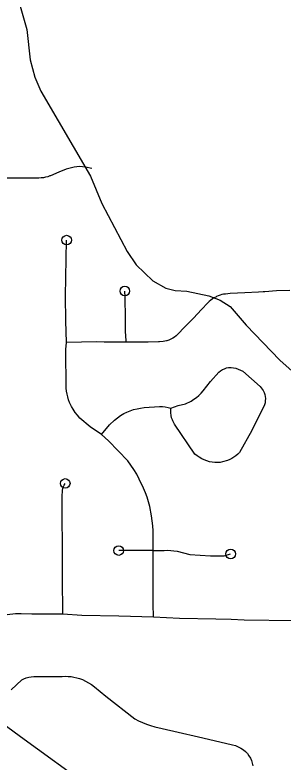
# Model space of a CAD drawing. Extents: x -19 to 366, y -4 to 359.
# Drawn here: x 146.231 to 146.496, y 193.996 to 194.735 of the extents above; entities that cross this region are included whole.
import ezdxf

# ---------------------------------------------------------------- set-up
doc = ezdxf.new("R2010")
doc.units = 0
for name, color, linetype in [('R_Striping', 7, 'Continuous'), ('R_Temp Easement', 7, 'Continuous'), ('Sheet Fence', 7, 'Continuous')]:
    doc.layers.add(name, color=color, linetype=linetype)

msp = doc.modelspace()

# ---------------------------------------------------------------- linework, layer by layer
at = {"layer": 'R_Striping'}
for points in [[(146.30702, 194.58309), (146.30063, 194.58449), (146.29469, 194.58506), (146.29205, 194.58481), (146.28943, 194.58442), (146.28684, 194.58389), (146.28428, 194.58321), (146.28177, 194.58238), (146.27452, 194.57943), (146.26619, 194.57602), (146.2656, 194.5758), (146.26347, 194.57509), (146.26131, 194.57453), (146.25911, 194.57412), (146.2569, 194.57385), (146.25467, 194.57373), (146.24956, 194.57373), (146.24158, 194.57366), (146.22988, 194.57356), (146.2218, 194.57363)], [(146.28098, 194.45709), (146.28211, 194.51242)], [(146.2821, 194.41104), (146.28129, 194.4325), (146.28098, 194.45709)], [(146.34091, 194.41167), (146.34085, 194.41273), (146.3403, 194.4223), (146.34033, 194.4277), (146.34018, 194.43977), (146.34009, 194.45096), (146.33994, 194.45648), (146.33962, 194.46206)], [(146.5028, 194.46272), (146.48948, 194.46222), (146.47806, 194.46141), (146.47648, 194.46131), (146.47177, 194.46099), (146.45809, 194.46018), (146.44361, 194.45947), (146.43903, 194.45906), (146.43724, 194.45887), (146.43545, 194.45854), (146.43371, 194.45805), (146.432, 194.45742), (146.43036, 194.45666), (146.42945, 194.45616), (146.42773, 194.45524), (146.42606, 194.45418), (146.42448, 194.45301), (146.423, 194.45171), (146.4216, 194.45031), (146.41549, 194.44391), (146.40761, 194.43516), (146.39875, 194.42631), (146.39214, 194.41929), (146.3905, 194.4179), (146.38879, 194.41662), (146.38698, 194.41546), (146.38509, 194.41443), (146.38313, 194.41354), (146.38111, 194.41278), (146.3809, 194.4127), (146.37746, 194.41226), (146.37399, 194.41194), (146.37299, 194.41186), (146.3627, 194.41162), (146.34091, 194.41167)], [(146.31648, 194.32037), (146.30524, 194.32789), (146.2952, 194.33649), (146.29277, 194.33924), (146.29051, 194.34215), (146.28847, 194.34521), (146.28687, 194.34801), (146.28503, 194.35172), (146.28398, 194.35449), (146.28314, 194.35733), (146.28248, 194.36022), (146.28204, 194.36315), (146.28178, 194.3661), (146.28142, 194.40427), (146.2821, 194.41104)], [(146.34091, 194.41167), (146.34053, 194.41167), (146.3192, 194.41136), (146.3117, 194.41185), (146.2821, 194.41104)], [(146.38512, 194.34623), (146.3924, 194.34895), (146.39946, 194.35064), (146.40518, 194.35336), (146.40783, 194.35502), (146.41033, 194.35687), (146.41269, 194.35888), (146.41492, 194.36107), (146.41698, 194.36341), (146.42428, 194.37268), (146.43239, 194.38195), (146.43415, 194.38323), (146.43604, 194.38434), (146.438, 194.38526), (146.44006, 194.386), (146.44217, 194.38654), (146.44461, 194.38653), (146.44706, 194.38626), (146.44947, 194.38575), (146.45179, 194.38499), (146.45405, 194.38399), (146.45617, 194.38276), (146.47357, 194.36775), (146.47652, 194.36363), (146.47733, 194.36174), (146.47793, 194.35976), (146.47835, 194.35773), (146.47853, 194.35568), (146.4785, 194.35361), (146.47823, 194.35156), (146.47777, 194.34955), (146.46522, 194.32405), (146.45287, 194.30236), (146.45121, 194.30066), (146.44939, 194.2991), (146.44746, 194.2977), (146.44542, 194.29646), (146.44327, 194.2954), (146.44107, 194.29452), (146.43628, 194.29311), (146.43371, 194.29265), (146.43111, 194.29245), (146.42853, 194.2925), (146.42594, 194.2928), (146.42341, 194.29336), (146.42076, 194.29414), (146.41817, 194.29513), (146.41568, 194.29631), (146.41327, 194.29768), (146.41099, 194.29924), (146.40881, 194.30096), (146.38886, 194.33058), (146.38713, 194.33382), (146.38667, 194.33465), (146.38587, 194.33688), (146.38533, 194.33917), (146.385, 194.34151), (146.38495, 194.34387), (146.38512, 194.34623)], [(146.31648, 194.32037), (146.32441, 194.32986), (146.32929, 194.33452), (146.33223, 194.33685), (146.33529, 194.339), (146.3385, 194.34095), (146.34168, 194.34244), (146.34496, 194.34373), (146.34831, 194.34482), (146.35172, 194.34572), (146.35515, 194.34642), (146.35864, 194.34691), (146.37391, 194.3479), (146.37678, 194.34792), (146.37961, 194.34765), (146.38239, 194.34708), (146.38512, 194.34623)], [(146.36749, 194.20568), (146.36748, 194.22503), (146.36724, 194.22997), (146.36678, 194.23489), (146.36612, 194.23979), (146.36418, 194.24924), (146.36295, 194.25379), (146.36156, 194.25829), (146.35998, 194.26272), (146.35822, 194.26709), (146.35394, 194.2762), (146.35139, 194.28091), (146.34864, 194.28552), (146.34569, 194.28999), (146.34257, 194.29434), (146.32358, 194.31415), (146.31648, 194.32037)], [(146.27841, 194.1426), (146.27813, 194.17893), (146.2781, 194.20991), (146.27766, 194.23889), (146.27764, 194.25869), (146.27815, 194.26523), (146.2785, 194.26699), (146.27904, 194.2687), (146.2798, 194.27033), (146.2807, 194.27187)], [(146.36749, 194.20568), (146.34775, 194.20544), (146.33358, 194.20551)], [(146.36749, 194.20568), (146.37851, 194.20561), (146.38172, 194.20579), (146.38497, 194.20572), (146.38818, 194.2054), (146.39137, 194.20482), (146.4039, 194.20172), (146.42433, 194.20021), (146.43779, 194.20021), (146.4442, 194.20213)], [(146.3681, 194.1397), (146.36775, 194.15272), (146.36749, 194.20568)], [(146.27841, 194.1426), (146.24762, 194.14266), (146.23705, 194.14314), (146.23139, 194.14298), (146.22315, 194.14215)], [(146.3681, 194.1397), (146.33382, 194.14065), (146.29726, 194.14126), (146.27841, 194.1426)], [(146.50659, 194.13598), (146.45749, 194.13684), (146.44486, 194.13727), (146.42947, 194.1378), (146.39355, 194.13845), (146.3681, 194.1397)], [(146.22741, 194.06795), (146.2377, 194.07784), (146.23992, 194.07886), (146.24224, 194.07969), (146.24464, 194.08032), (146.24706, 194.08075), (146.24952, 194.08096), (146.2777, 194.08113), (146.28063, 194.08125), (146.28355, 194.08119), (146.28644, 194.08093), (146.28932, 194.08049), (146.29218, 194.07985), (146.29498, 194.07904), (146.29771, 194.07804), (146.30083, 194.07653), (146.30384, 194.07484), (146.30674, 194.07297), (146.30953, 194.07094), (146.32072, 194.06163), (146.34941, 194.03919), (146.35321, 194.03725), (146.35713, 194.03548), (146.36111, 194.03389), (146.36515, 194.03249), (146.36924, 194.03128), (146.38803, 194.02707), (146.41677, 194.02028), (146.44596, 194.01364), (146.4489, 194.01271), (146.45173, 194.01155), (146.45445, 194.01015), (146.45707, 194.00854), (146.45902, 194.00678), (146.46079, 194.00482), (146.46234, 194.00269), (146.46369, 194.00042), (146.46478, 193.99802), (146.4661, 193.99262)], [(146.32235, 193.95916), (146.30743, 193.97009), (146.23634, 194.02125), (146.20837, 194.0417)]]:
    msp.add_lwpolyline(points, dxfattribs=at)
for centre in [(146.28211, 194.51242), (146.33962, 194.46206), (146.2807, 194.27187), (146.33358, 194.20551), (146.4442, 194.20213)]:
    msp.add_circle(centre, 0.00473, dxfattribs=at)
at = {"layer": 'R_Temp Easement'}
msp.add_lwpolyline([(146.22, 194.8447), (146.22419, 194.83967), (146.22862, 194.83212), (146.22688, 194.81428), (146.22479, 194.79245), (146.22663, 194.7771), (146.24286, 194.72053), (146.24615, 194.69059), (146.25066, 194.67337), (146.25646, 194.65976), (146.30571, 194.57559), (146.31693, 194.54856), (146.34198, 194.50098), (146.35081, 194.48797), (146.36743, 194.47199), (146.38019, 194.46489), (146.38931, 194.4625), (146.40087, 194.46202), (146.42251, 194.45746), (146.43372, 194.45319), (146.44363, 194.44683), (146.45952, 194.42838), (146.49298, 194.39376), (146.51724, 194.37196)], dxfattribs=at)
at = {"layer": 'Sheet Fence'}
for points in [[(154.11585, 1.87092), (153.9063, 10.48743), (153.69602, 19.10409), (153.48501, 27.72087), (153.27327, 36.3378), (153.0608, 44.95486), (152.84759, 53.57206), (152.63366, 62.1894), (152.419, 70.80688), (152.20362, 79.42449), (151.98751, 88.04225), (151.77068, 96.66014), (151.55312, 105.27817), (151.33484, 113.89634), (151.11584, 122.51465), (150.89612, 131.13311), (150.67568, 139.7517), (150.45452, 148.37043), (150.23264, 156.98931), (150.01005, 165.60832), (149.78674, 174.22748), (149.56272, 182.84677), (149.33799, 191.46621), (149.11254, 200.0858), (148.88638, 208.70552), (148.65952, 217.32539), (148.43194, 225.9454), (148.20366, 234.56555), (147.97466, 243.18584), (147.74497, 251.80628), (147.51457, 260.42687), (147.28346, 269.04759), (147.05165, 277.66846), (146.81914, 286.28948), (146.58593, 294.91064), (146.35202, 303.53194), (146.11742, 312.15339), (145.88211, 320.77499), (145.64611, 329.39673), (145.40941, 338.01861), (145.17202, 346.64065)], [(146.77834, 1.69699), (146.57878, 10.31313), (146.37852, 18.92942), (146.17757, 27.54584), (145.97591, 36.16241), (145.77356, 44.77911), (145.57052, 53.39596), (145.36679, 62.01295), (145.16236, 70.63008), (144.95724, 79.24735), (144.75142, 87.86477), (144.54492, 96.48232), (144.33773, 105.10002), (144.12986, 113.71787), (143.92129, 122.33585), (143.71204, 130.95398), (143.5021, 139.57225), (143.29148, 148.19067), (143.08018, 156.80923), (142.8682, 165.42794), (142.65553, 174.04679), (142.44218, 182.66579), (142.22816, 191.28493), (142.01345, 199.90421), (141.79807, 208.52365), (141.58202, 217.14322), (141.36528, 225.76295), (141.14788, 234.38282), (140.9298, 243.00284), (140.71105, 251.623), (140.49162, 260.24332), (140.27153, 268.86377), (140.05077, 277.48438), (139.82934, 286.10514), (139.60724, 294.72604), (139.38447, 303.34709), (139.16105, 311.96829), (138.93695, 320.58964), (138.7122, 329.21114), (138.48678, 337.83278), (138.2607, 346.45458)], [(0, 189.51617), (7.11214, 189.52059), (14.22427, 189.53386), (21.33637, 189.55597), (28.44845, 189.58693), (35.56048, 189.62672), (42.67245, 189.67537), (49.78436, 189.73285), (56.89619, 189.79918), (64.00793, 189.87436), (71.11958, 189.95838), (78.23111, 190.05124), (85.34253, 190.15294), (92.45381, 190.26349), (99.56495, 190.38288), (106.67593, 190.51112), (113.78675, 190.6482), (120.89739, 190.79412), (128.00785, 190.94888), (135.11811, 191.11248), (142.22816, 191.28493), (149.33799, 191.46621), (156.44759, 191.65634), (163.55694, 191.85531), (170.66605, 192.06312), (177.77489, 192.27977), (184.88345, 192.50526), (191.99173, 192.73959), (199.09971, 192.98276), (206.20739, 193.23477), (213.31474, 193.49561), (220.42177, 193.7653), (227.52845, 194.04382), (234.63479, 194.33118), (241.74076, 194.62738), (248.84635, 194.93241), (255.95157, 195.24628), (263.05638, 195.56898), (270.16079, 195.90052), (277.26478, 196.24089), (284.36834, 196.5901), (291.47147, 196.94814), (298.57414, 197.31501), (305.67635, 197.69072), (312.77809, 198.07525), (319.87934, 198.46862), (326.9801, 198.87082), (334.08035, 199.28185), (341.18009, 199.7017)]]:
    msp.add_spline(points, degree=3, dxfattribs=at)

doc.saveas('drawing.dxf')
